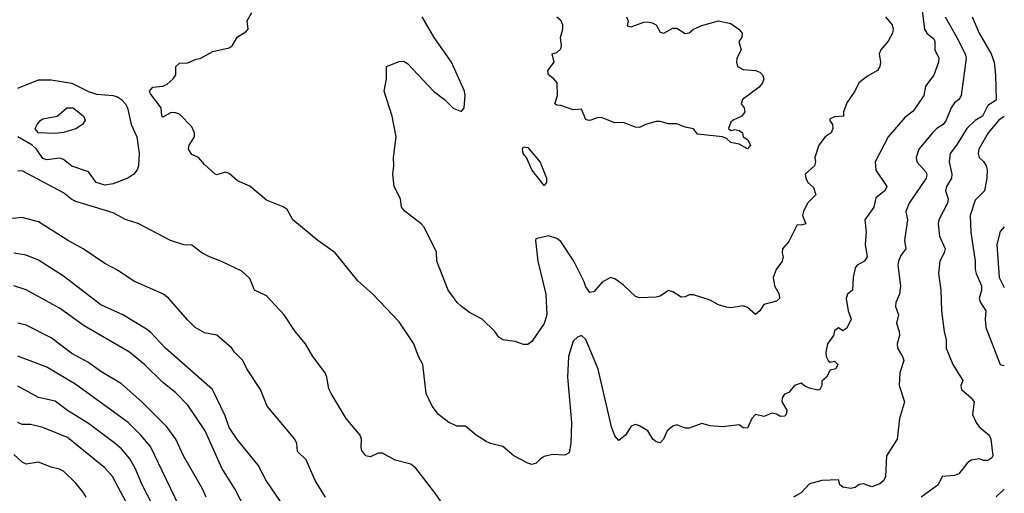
# Model space of a CAD drawing. Header units: metres. Extents: x -51132 to -49532, y -231222 to -229437.
# Tile 481 of 656: x -49650 to -49532, y -230591 to -230534. Entities that reach past the tile are written whole.
import ezdxf

# ---------------------------------------------------------------- set-up
doc = ezdxf.new("R2010")
doc.units = ezdxf.units.M
for name, color, linetype in [('CONTOUR_HALF', 8, 'Continuous'), ('CONTOUR_INDEX', 1, 'Continuous'), ('CONTOUR_INTER', 3, 'Continuous')]:
    doc.layers.add(name, color=color, linetype=linetype)

msp = doc.modelspace()

# ---------------------------------------------------------------- linework, layer by layer
at = {"layer": 'CONTOUR_HALF'}
for points, elevation in [([(-49541.64, -230531.26), (-49541.22, -230534.76), (-49540.92, -230535.26), (-49540.08, -230535.93), (-49539.95, -230536.26), (-49539.96, -230537.26), (-49539.46, -230538.26), (-49539.52, -230538.76), (-49540.08, -230540.31), (-49541.08, -230541.65), (-49541.28, -230542.76), (-49542.58, -230544.68), (-49543.58, -230545.41), (-49545.58, -230547.76), (-49547.16, -230550.76), (-49547.08, -230551.77), (-49545.75, -230553.76), (-49545.99, -230554.26), (-49547.08, -230555.12), (-49547.32, -230556.26), (-49548.42, -230557.76), (-49548.23, -230559.26), (-49548.37, -230560.76), (-49548.13, -230562.26), (-49548.44, -230562.76), (-49549.32, -230563.26), (-49549.58, -230563.59), (-49549.83, -230564.76), (-49549.88, -230566.26), (-49550.51, -230566.76), (-49550.65, -230567.26), (-49550.4, -230568.76), (-49550.04, -230569.76), (-49550.58, -230570.84), (-49551.08, -230571.19), (-49551.58, -230570.82), (-49552.08, -230571.19), (-49552.18, -230571.76), (-49552.9, -230572.76), (-49553.1, -230573.76), (-49553.06, -230574.26), (-49552.82, -230574.76), (-49552.58, -230574.97), (-49552.08, -230574.84), (-49551.68, -230575.26), (-49551.92, -230575.76), (-49552.58, -230575.94), (-49553.03, -230576.76), (-49553.58, -230577.26), (-49553.58, -230577.77), (-49553.82, -230578.26), (-49554.08, -230578.32), (-49555.08, -230578.11), (-49555.58, -230577.91), (-49556.08, -230577.5), (-49556.91, -230577.76), (-49557.58, -230578.6), (-49558.08, -230578.84), (-49558.38, -230579.26), (-49558.42, -230579.76), (-49557.8, -230580.76), (-49557.89, -230581.26), (-49558.08, -230581.48), (-49558.58, -230581.53), (-49559.08, -230581.23), (-49559.58, -230581.12), (-49560.58, -230581.53), (-49561.58, -230581.26), (-49562.05, -230581.76), (-49562.58, -230582.93), (-49563.08, -230582.88), (-49563.58, -230582.52), (-49565.58, -230582.77), (-49567.08, -230582.65), (-49568.08, -230582.36), (-49569.58, -230582.91), (-49570.08, -230582.92), (-49571.08, -230582.52), (-49571.58, -230582.67), (-49572.27, -230583.26), (-49572.7, -230584.26), (-49573.08, -230584.68), (-49573.58, -230584.58), (-49573.98, -230584.26), (-49574.59, -230583.26), (-49575.58, -230582.64), (-49576.08, -230582.5), (-49576.58, -230582.69), (-49577.28, -230583.76), (-49578.08, -230584.42), (-49578.58, -230583.86), (-49578.96, -230582.76), (-49580.58, -230575.81), (-49582.08, -230572.24), (-49582.58, -230571.75), (-49583.08, -230571.93), (-49583.58, -230572.43), (-49584.15, -230574.26), (-49584.28, -230576.76), (-49583.8, -230582.26), (-49583.87, -230584.76), (-49584.08, -230585.9), (-49584.58, -230586.19), (-49586.08, -230586.12), (-49587.08, -230586.35), (-49587.58, -230586.65), (-49588.08, -230587.2), (-49588.58, -230587.3), (-49589.08, -230587.16), (-49590.77, -230586.26), (-49592.08, -230585.12), (-49593.58, -230584.76), (-49594.08, -230584.52), (-49595.28, -230583.76), (-49596.58, -230582.69), (-49597.58, -230582.67), (-49598.58, -230582.26), (-49599.82, -230581.26), (-49600.6, -230580.26), (-49601.33, -230578.76), (-49601.71, -230575.26), (-49602.27, -230574.26), (-49602.82, -230572.76), (-49604.58, -230570.08), (-49607.76, -230566.76), (-49609.58, -230565.16), (-49612.32, -230561.76), (-49614.41, -230560.26), (-49617.4, -230557.76), (-49618.08, -230556.55), (-49618.58, -230556.22), (-49620.58, -230555.41), (-49622.58, -230553.73), (-49624.08, -230553.08), (-49625.08, -230552.19), (-49625.58, -230552.01), (-49626.58, -230552.34), (-49626.78, -230552.26), (-49628.08, -230551.12), (-49628.78, -230550.26), (-49629.58, -230549.9), (-49629.99, -230549.26), (-49629.91, -230548.76), (-49629.29, -230547.76), (-49629.27, -230547.26), (-49629.58, -230546.55), (-49631.08, -230545.01), (-49631.58, -230544.85), (-49632.08, -230544.83), (-49633.08, -230545.39), (-49633.21, -230545.26), (-49633.28, -230544.26), (-49634.58, -230542.59), (-49634.7, -230542.26), (-49634.3, -230541.76), (-49633.08, -230541.63), (-49632.58, -230541.41), (-49631.85, -230540.76), (-49631.54, -230540.26), (-49631.52, -230539.26), (-49631.08, -230538.86), (-49630.08, -230538.82), (-49629.08, -230538.39), (-49628.58, -230538.32), (-49627.08, -230537.48), (-49625.08, -230537.02), (-49624.74, -230536.76), (-49624.08, -230535.68), (-49623.08, -230535.08), (-49622.79, -230534.76), (-49622.94, -230533.76), (-49622.34, -230532.76)], 79.5), ([(-49577.14, -230533.26), (-49576.97, -230533.76), (-49577.08, -230534.35), (-49576.58, -230534.48), (-49575.08, -230533.94), (-49574.58, -230533.89), (-49574.08, -230533.99), (-49573.58, -230534.26), (-49573.08, -230535.11), (-49572.64, -230535.26), (-49571.58, -230534.66), (-49571.08, -230534.63), (-49570.08, -230535.29), (-49569.58, -230535.22), (-49569.06, -230534.76), (-49568.08, -230534.33), (-49566.08, -230533.76), (-49564.58, -230534.07), (-49563.59, -230534.76), (-49563.19, -230535.26), (-49563.25, -230535.76), (-49563.59, -230536.26), (-49563.31, -230537.26), (-49563.86, -230538.26), (-49563.9, -230538.76), (-49563.77, -230539.26), (-49563.08, -230539.63), (-49561.58, -230539.74), (-49561.08, -230539.96), (-49560.76, -230540.26), (-49560.6, -230540.76), (-49560.75, -230541.26), (-49561.17, -230541.76), (-49563.15, -230543.26), (-49563.34, -230543.76), (-49562.95, -230544.26), (-49562.88, -230544.76), (-49563.23, -230545.26), (-49564.31, -230545.76), (-49564.58, -230546.01), (-49564.86, -230546.76), (-49564.58, -230546.99), (-49564.08, -230546.89), (-49563.58, -230547), (-49563.18, -230547.26), (-49563.08, -230547.76), (-49562.58, -230548.09), (-49562.18, -230548.76), (-49562.58, -230549.2), (-49563.58, -230548.66), (-49564.58, -230548.43), (-49565.08, -230547.97), (-49565.58, -230547.77), (-49568.58, -230547.44), (-49569.08, -230546.8), (-49570.08, -230546.59), (-49571.08, -230546.18), (-49572.08, -230546.18), (-49573.08, -230545.9), (-49573.58, -230545.93), (-49574.86, -230546.26), (-49575.58, -230546.62), (-49576.08, -230546.59), (-49577.58, -230546.03), (-49578.58, -230546.06), (-49580.08, -230545.46), (-49580.58, -230545.41), (-49581.58, -230545.8), (-49581.87, -230545.76), (-49582.08, -230545.66), (-49582.58, -230544.41), (-49583.58, -230544.51), (-49585.08, -230543.97), (-49585.58, -230543.96), (-49585.82, -230543.76), (-49585.5, -230542.76), (-49585.54, -230541.26), (-49585.93, -230540.76), (-49586.56, -230540.26), (-49586.63, -230539.76), (-49585.88, -230538.76), (-49586.13, -230537.76), (-49585.58, -230537.57), (-49585.08, -230537.16), (-49585.01, -230536.76), (-49585.14, -230535.76), (-49584.85, -230534.76), (-49584.84, -230534.26), (-49585.05, -230533.76), (-49585.58, -230533.32)], 80.5), ([(-49535.47, -230533.26), (-49534.62, -230535.26), (-49533.16, -230537.76), (-49532.81, -230538.76), (-49532.64, -230540.26), (-49532.58, -230543.35), (-49533.58, -230543.98), (-49534.2, -230545.26), (-49535.08, -230545.8), (-49536.11, -230546.76), (-49537.33, -230548.76), (-49538.11, -230549.76), (-49538.24, -230550.76), (-49537.91, -230552.26), (-49537.94, -230552.76), (-49538.55, -230553.76), (-49538.67, -230554.26), (-49538.34, -230555.26), (-49538.45, -230555.76), (-49539.46, -230557.76), (-49539.57, -230558.26), (-49539.38, -230559.76), (-49538.71, -230561.26), (-49538.82, -230561.76), (-49539.34, -230562.76), (-49539.51, -230564.26), (-49539.24, -230566.26), (-49539.17, -230568.76), (-49538.85, -230571.26), (-49538.6, -230572.26), (-49538.58, -230573.26), (-49537.78, -230575.26), (-49536.58, -230577.18), (-49536.81, -230577.76), (-49536.75, -230578.26), (-49535.59, -230579.26), (-49535.21, -230579.76), (-49535.41, -230581.26), (-49534.99, -230582.26), (-49534.63, -230582.76), (-49533.42, -230583.76), (-49533.22, -230584.26), (-49532.96, -230586.26), (-49533.08, -230586.49), (-49533.58, -230586.82), (-49534.08, -230586.81), (-49534.58, -230586.61), (-49535.58, -230586.78), (-49536.08, -230587.13), (-49537.08, -230588.42), (-49537.58, -230588.65), (-49539.08, -230588.75), (-49539.55, -230589.76), (-49541.6, -230591.26)], 78.5), ([(-49650.58, -230541.89), (-49648.08, -230540.87), (-49646.58, -230540.89), (-49644.08, -230541.27), (-49642.08, -230542.28), (-49641.08, -230542.62), (-49639.08, -230542.76), (-49638.58, -230542.95), (-49638.07, -230543.26), (-49637.58, -230543.77), (-49637.36, -230544.26), (-49636.9, -230546.26), (-49636.24, -230547.76), (-49635.95, -230549.76), (-49636.03, -230551.26), (-49636.21, -230551.76), (-49636.6, -230552.26), (-49637.31, -230552.76), (-49639.08, -230553.45), (-49640.08, -230553.58), (-49641.15, -230553.26), (-49642.08, -230551.98), (-49644.08, -230551.31), (-49645.08, -230550.51), (-49645.58, -230550.33), (-49647.08, -230550.52), (-49647.58, -230550.36), (-49648.32, -230549.26), (-49648.87, -230548.76), (-49650.58, -230547.75)], 79.5), ([(-49589.7, -230549.26), (-49589.58, -230548.95), (-49589.08, -230549.06), (-49587.58, -230550.82), (-49586.82, -230552.76), (-49586.81, -230553.26), (-49587.08, -230553.65), (-49588.56, -230551.76), (-49589.23, -230550.26), (-49589.63, -230549.76), (-49589.7, -230549.26)], 80.5), ([(-49613.46, -230591.26), (-49614.72, -230589.26), (-49615.82, -230586.76), (-49616.83, -230585.76), (-49616.92, -230584.76), (-49617.16, -230584.26), (-49620.52, -230580.26), (-49621.3, -230578.26), (-49622.97, -230575.76), (-49623.46, -230574.76), (-49624.44, -230573.76), (-49624.76, -230573.26), (-49626.58, -230571.69), (-49628.08, -230571.41), (-49629.18, -230570.76), (-49630.08, -230569.89), (-49632.36, -230567.26), (-49633.01, -230566.76), (-49636.58, -230565.17), (-49638.58, -230563.86), (-49640.08, -230563.06), (-49642.69, -230561.26), (-49644.58, -230560.23), (-49648.08, -230558.01), (-49650.08, -230557.48), (-49651.58, -230557.67)], 78.5), ([(-49531.58, -230558.64), (-49532.08, -230559.19), (-49532.49, -230560.76), (-49532.22, -230564.76), (-49531.58, -230565.95)], 77.5), ([(-49623.11, -230592.76), (-49624.39, -230590.26), (-49625.99, -230587.76), (-49627.98, -230583.26), (-49630.08, -230580.13), (-49631.58, -230578.62), (-49633.08, -230577.41), (-49635.3, -230575.26), (-49637.1, -230573.76), (-49642.58, -230570.57), (-49645.58, -230568.43), (-49649.58, -230566.24), (-49651.08, -230565.73)], 77.5), ([(-49630.68, -230593.26), (-49634.58, -230585.13), (-49635.75, -230583.76), (-49637.27, -230582.26), (-49643.58, -230577.66), (-49647.08, -230575.57), (-49650.58, -230574.25)], 76.5), ([(-49637.55, -230591.76), (-49639.17, -230588.76), (-49640.08, -230587.73), (-49644.58, -230584.06), (-49647.58, -230582.83), (-49649.08, -230582.49), (-49650.08, -230582.47), (-49650.58, -230582.23)], 75.5)]:
    msp.add_lwpolyline(points, dxfattribs=dict(at, elevation=elevation))
at = {"layer": 'CONTOUR_INDEX'}
for points, elevation in [([(-49545.92, -230533.26), (-49545.12, -230534.26), (-49544.98, -230534.76), (-49545.06, -230535.26), (-49545.58, -230536.23), (-49546.48, -230537.26), (-49546.69, -230537.76), (-49546.53, -230538.76), (-49546.58, -230539.28), (-49546.86, -230539.76), (-49548.08, -230540.42), (-49549.12, -230541.26), (-49549.61, -230542.26), (-49550.58, -230543.65), (-49551, -230544.76), (-49550.99, -230545.26), (-49552.08, -230545.35), (-49552.58, -230545.59), (-49552.66, -230545.76), (-49552.29, -230546.26), (-49552.25, -230546.76), (-49552.48, -230547.26), (-49553.2, -230547.76), (-49553.96, -230548.76), (-49554.44, -230550.26), (-49554.35, -230550.76), (-49554.46, -230551.26), (-49555.59, -230552.26), (-49555.52, -230552.76), (-49555.28, -230553.26), (-49554.58, -230553.86), (-49554.3, -230554.76), (-49555.34, -230555.76), (-49555.82, -230556.76), (-49555.93, -230557.26), (-49555.54, -230558.26), (-49556.08, -230558.42), (-49556.58, -230558.38), (-49557.58, -230560.4), (-49558.35, -230561.26), (-49558.39, -230561.76), (-49558.27, -230562.26), (-49558.37, -230562.76), (-49559.1, -230563.76), (-49559.45, -230564.76), (-49559.29, -230565.76), (-49558.73, -230566.76), (-49558.71, -230567.26), (-49559.08, -230567.6), (-49560.58, -230567.98), (-49561.08, -230568.76), (-49561.58, -230569.2), (-49562.58, -230568.36), (-49563.08, -230568.17), (-49564.58, -230568.39), (-49565.08, -230568.33), (-49566.08, -230568.03), (-49567.08, -230567.48), (-49569.08, -230566.82), (-49569.58, -230566.82), (-49570.08, -230567.08), (-49570.58, -230567.11), (-49571.58, -230566.49), (-49572.08, -230566.32), (-49573.08, -230567), (-49573.58, -230567.12), (-49575.58, -230567.2), (-49576.08, -230567.02), (-49577.58, -230565.62), (-49578.58, -230564.92), (-49579.08, -230564.72), (-49580.08, -230565.29), (-49581.08, -230566.48), (-49581.58, -230566.55), (-49582.08, -230565.88), (-49582.28, -230565.26), (-49583.53, -230562.76), (-49585.08, -230560.4), (-49585.58, -230560.02), (-49586.58, -230559.73), (-49588.08, -230560.07), (-49588.14, -230560.26), (-49587.85, -230562.76), (-49586.91, -230566.76), (-49586.77, -230569.26), (-49587.08, -230570.3), (-49588.58, -230572.46), (-49589.08, -230572.81), (-49589.58, -230572.83), (-49590.58, -230572.47), (-49592.08, -230572.27), (-49592.58, -230571.93), (-49593.05, -230571.26), (-49594.59, -230569.76), (-49596.08, -230568.98), (-49597.08, -230568.24), (-49597.59, -230567.76), (-49598.68, -230566.26), (-49600.05, -230562.76), (-49600.08, -230561.67), (-49601.58, -230558.68), (-49601.92, -230558.26), (-49603.87, -230556.76), (-49604.3, -230556.26), (-49604.43, -230555.26), (-49605.17, -230553.76), (-49605.36, -230552.26), (-49605.21, -230551.26), (-49605.26, -230550.26), (-49604.93, -230547.76), (-49605.42, -230545.26), (-49606.38, -230542.26), (-49606.13, -230540.76), (-49606.12, -230539.26), (-49604.58, -230538.66), (-49604.08, -230538.63), (-49603.58, -230538.9), (-49600.45, -230542.26), (-49599.12, -230543.26), (-49598.08, -230544.29), (-49597.08, -230544.72), (-49596.73, -230544.26), (-49596.62, -230542.76), (-49596.69, -230542.26), (-49598.29, -230538.76), (-49600.36, -230535.76), (-49601.79, -230533.26)], 80), ([(-49644.69, -230544.26), (-49643.91, -230544.26), (-49642.67, -230545.26), (-49642.48, -230545.76), (-49642.77, -230546.26), (-49643.58, -230546.8), (-49645.08, -230547.25), (-49646.08, -230547.35), (-49648.12, -230547.26), (-49648.5, -230546.76), (-49648.27, -230546.26), (-49647.82, -230545.76), (-49647.58, -230545.58), (-49645.86, -230545.26), (-49644.69, -230544.26)], 80), ([(-49642.34, -230591.26), (-49642.61, -230590.76), (-49643.58, -230589.57), (-49645.08, -230588.11), (-49645.58, -230587.87), (-49646.58, -230587.65), (-49648.08, -230587.01), (-49649.58, -230587.28), (-49650.08, -230587.04), (-49651.08, -230586.11)], 75)]:
    msp.add_lwpolyline(points, dxfattribs=dict(at, elevation=elevation))
at = {"layer": 'CONTOUR_INTER'}
for points, elevation in [([(-49538.73, -230533.26), (-49537.29, -230535.76), (-49536.31, -230537.76), (-49536.18, -230538.26), (-49536.79, -230542.76), (-49537.08, -230543.26), (-49537.58, -230543.67), (-49537.98, -230544.26), (-49538.6, -230545.76), (-49538.94, -230546.26), (-49539.74, -230546.76), (-49540.26, -230547.26), (-49541.89, -230549.26), (-49542.23, -230550.26), (-49542.15, -230550.76), (-49541.08, -230551.95), (-49540.94, -230552.26), (-49540.99, -230552.76), (-49543.04, -230555.76), (-49543.45, -230556.76), (-49543.24, -230557.76), (-49543.61, -230560.26), (-49543.47, -230561.26), (-49544.08, -230562.1), (-49544.35, -230562.76), (-49544.41, -230563.26), (-49544.11, -230565.76), (-49544.24, -230566.76), (-49544.65, -230567.76), (-49544.7, -230568.26), (-49544.35, -230569.26), (-49544.59, -230570.26), (-49544.25, -230571.26), (-49544.23, -230571.76), (-49544.52, -230572.76), (-49544.47, -230573.26), (-49543.87, -230574.26), (-49543.71, -230574.76), (-49544.2, -230576.26), (-49544.25, -230577.76), (-49543.62, -230579.76), (-49544.22, -230581.76), (-49544.49, -230584.26), (-49545.78, -230586.26), (-49545.9, -230588.76), (-49546.1, -230589.26), (-49546.58, -230589.64), (-49547.58, -230590), (-49548.58, -230589.66), (-49549.08, -230589.74), (-49549.58, -230590.08), (-49550.08, -230590.19), (-49551.08, -230590.04), (-49551.42, -230589.76), (-49551.58, -230589.15), (-49553.58, -230589.23), (-49555.08, -230589.64), (-49556.08, -230590.73), (-49557.03, -230591.26)], 79), ([(-49531.58, -230545.29), (-49532.26, -230545.76), (-49533.52, -230547.26), (-49534.64, -230549.26), (-49534.75, -230549.76), (-49534.6, -230550.26), (-49534.08, -230550.75), (-49533.78, -230551.26), (-49533.66, -230551.76), (-49533.69, -230552.76), (-49533.97, -230554.26), (-49535.08, -230555.41), (-49535.71, -230557.26), (-49535.62, -230559.26), (-49535.1, -230562.76), (-49535.1, -230563.76), (-49534.99, -230564.26), (-49534.32, -230565.76), (-49534.33, -230566.26), (-49534.6, -230567.26), (-49534.47, -230567.76), (-49533.81, -230568.76), (-49533.9, -230569.76), (-49533.8, -230570.76), (-49532.08, -230575.26), (-49531.58, -230575.36)], 78), ([(-49598.88, -230592.76), (-49600.25, -230590.76), (-49602.58, -230587.75), (-49603.19, -230587.26), (-49605.08, -230586.8), (-49606.58, -230585.93), (-49607.08, -230585.93), (-49608.08, -230586.38), (-49608.62, -230586.26), (-49609.08, -230585.64), (-49609.17, -230585.26), (-49609.13, -230584.26), (-49609.3, -230583.76), (-49610.99, -230581.76), (-49612.78, -230578.76), (-49613.08, -230578.19), (-49613.3, -230576.76), (-49613.51, -230576.26), (-49614.99, -230574.26), (-49615.87, -230572.76), (-49617.15, -230571.26), (-49618.44, -230569.26), (-49620.58, -230566.96), (-49622.05, -230566.26), (-49622.58, -230564.86), (-49623.58, -230563.97), (-49626.08, -230562.77), (-49627.47, -230562.26), (-49628.39, -230561.76), (-49629.58, -230560.83), (-49630.58, -230560.78), (-49632.19, -230560.26), (-49636.08, -230558.21), (-49637.58, -230557.75), (-49639.08, -230556.94), (-49643.58, -230555.57), (-49644.08, -230555.32), (-49645.08, -230554.54), (-49650.08, -230551.86), (-49650.58, -230551.9)], 79), ([(-49618.91, -230591.76), (-49620.62, -230589.26), (-49621.58, -230587.38), (-49624.08, -230584.34), (-49625.08, -230582.85), (-49625.58, -230581.45), (-49627.09, -230578.26), (-49632.79, -230573.26), (-49634.58, -230571.35), (-49635.08, -230570.99), (-49637.93, -230569.26), (-49640.58, -230568.05), (-49645.08, -230564.57), (-49648.08, -230562.63), (-49649.58, -230562.03), (-49651.08, -230561.8)], 78), ([(-49627.87, -230591.26), (-49628.32, -230590.26), (-49630.58, -230586.36), (-49631.54, -230584.26), (-49632.61, -230582.76), (-49635.61, -230579.76), (-49638.08, -230577.59), (-49640.58, -230576.09), (-49642.08, -230575.01), (-49644.08, -230573.92), (-49646.58, -230572.04), (-49649.58, -230570.48), (-49650.58, -230570.24)], 77), ([(-49634.32, -230592.26), (-49635.6, -230589.76), (-49636.43, -230587.76), (-49637.08, -230586.62), (-49638.08, -230585.43), (-49638.85, -230584.76), (-49642.08, -230582.38), (-49644.58, -230580.8), (-49646.08, -230579.68), (-49648.08, -230579.21), (-49650.58, -230577.85)], 76), ([(-49531.58, -230590.3), (-49532.58, -230591.2)], 78)]:
    msp.add_lwpolyline(points, dxfattribs=dict(at, elevation=elevation))

doc.saveas('drawing.dxf')
